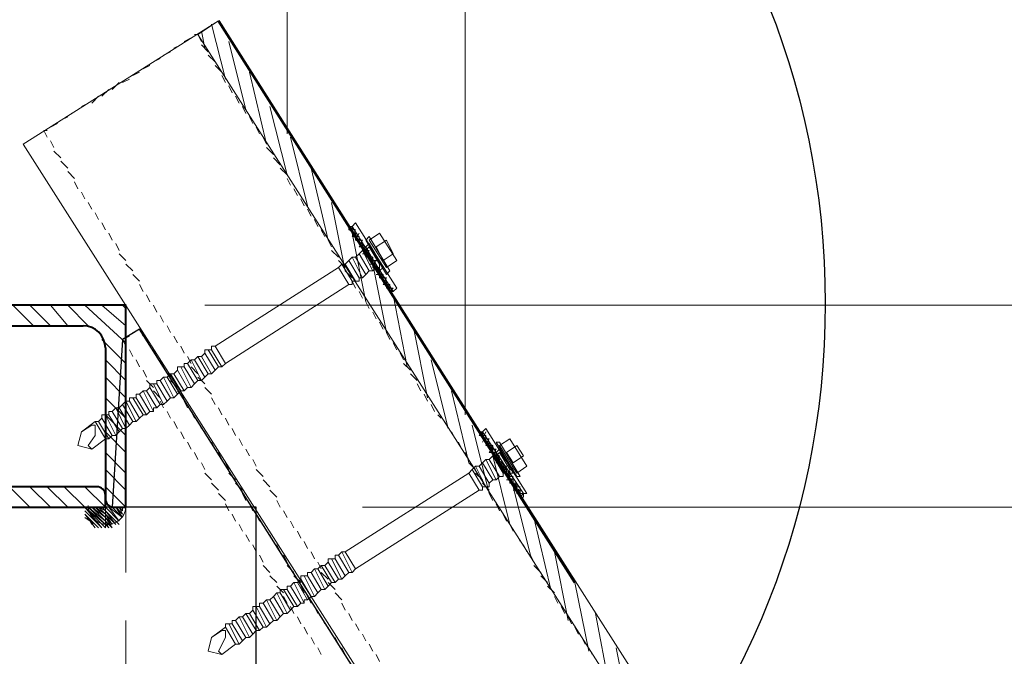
# Model space of a CAD drawing. Header units: millimetres. Extents: x 2063114 to 14983986, y -126020516 to 213791.
# Tile 303 of 656: x 2372741 to 2373490, y -1184405 to -1183921. Entities that reach past the tile are written whole.
import ezdxf

# ---------------------------------------------------------------- set-up
doc = ezdxf.new("R2010")
doc.units = ezdxf.units.MM
doc.layers.add('PDF2_Geometry', color=7, linetype='Continuous')

msp = doc.modelspace()

# ---------------------------------------------------------------- linework, layer by layer
at = {"layer": 'PDF2_Geometry', "linetype": 'ByBlock', "lineweight": 13}
for points in [[(2373080.12845, -1184221.39835), (2373080.12845, -1183168.1424), (2372944.56085, -1183168.1424), (2372944.56085, -1184007.61868)], [(2372866.34878, -1183937.22781), (2372871.56292, -1183934.62074)], [(2372874.16998, -1183932.01367), (2372876.77705, -1183932.01367), (2372879.38412, -1183937.22781)], [(2372858.52757, -1183942.44195), (2372863.74171, -1183939.83488)], [(2372879.38412, -1183939.83488), (2372884.59826, -1183945.04902)], [(2372842.88515, -1183952.87022), (2372848.09929, -1183950.26316)], [(2372850.70636, -1183947.65609), (2372855.9205, -1183945.04902)], [(2372884.59826, -1183947.65609), (2372889.8124, -1183952.87022)], [(2372835.06395, -1183958.08436), (2372840.27809, -1183955.47729)], [(2372889.8124, -1183955.47729), (2372895.02654, -1183960.69143)], [(2372827.24274, -1183963.2985), (2372832.45688, -1183960.69143)], [(2372895.02654, -1183963.2985), (2372897.63361, -1183968.51264)], [(2372811.60032, -1183973.72678), (2372816.81446, -1183968.51264)], [(2372819.42153, -1183968.51264), (2372824.63567, -1183965.90557)], [(2372900.24068, -1183971.11971), (2372902.84775, -1183976.33385)], [(2372795.95791, -1183984.15506), (2372801.17205, -1183978.94092)], [(2372803.77912, -1183978.94092), (2372808.99326, -1183973.72678)], [(2372905.45481, -1183978.94092), (2372908.06188, -1183984.15506)], [(2372788.1367, -1183986.76212), (2372793.35084, -1183984.15506)], [(2372910.66895, -1183986.76212), (2372913.27602, -1183991.97626)], [(2372772.49429, -1183997.1904), (2372777.70843, -1183994.58333)], [(2372780.31549, -1183991.97626), (2372785.52963, -1183989.36919)], [(2372915.88309, -1183994.58333), (2372918.49016, -1183999.79747)], [(2372764.67308, -1184002.40454), (2372769.88722, -1183999.79747)], [(2372921.09723, -1184002.40454), (2372923.7043, -1184007.61868)], [(2372762.06601, -1184010.22575), (2372759.45894, -1184005.01161), (2372762.06601, -1184005.01161)], [(2372767.28015, -1184018.04695), (2372764.67308, -1184012.83282)], [(2372926.31137, -1184010.22575), (2372928.91844, -1184015.43989)], [(2372772.49429, -1184025.86816), (2372767.28015, -1184020.65402)], [(2372928.91844, -1184018.04695), (2372934.13258, -1184023.26109)], [(2372777.70843, -1184033.68937), (2372772.49429, -1184028.47523)], [(2372934.13258, -1184025.86816), (2372939.34671, -1184031.0823)], [(2372782.92256, -1184041.51058), (2372777.70843, -1184036.29644)], [(2372939.34671, -1184033.68937), (2372944.56085, -1184038.90351)], [(2372785.52963, -1184049.33178), (2372782.92256, -1184044.11765)], [(2372944.56085, -1184041.51058), (2372947.16792, -1184046.72472)], [(2372790.74377, -1184057.15299), (2372788.1367, -1184051.93885)], [(2372949.77499, -1184049.33178), (2372952.38206, -1184054.54592)], [(2372795.95791, -1184064.9742), (2372793.35084, -1184059.76006)], [(2372954.98913, -1184057.15299), (2372957.5962, -1184062.36713)], [(2372801.17205, -1184072.79541), (2372798.56498, -1184067.58127)], [(2372960.20327, -1184064.9742), (2372962.81034, -1184070.18834)], [(2372806.38619, -1184080.61661), (2372803.77912, -1184075.40248)], [(2372965.41741, -1184072.79541), (2372968.02448, -1184078.00955)], [(2372811.60032, -1184088.43782), (2372808.99326, -1184083.22368)], [(2372970.63154, -1184080.61661), (2372973.23861, -1184085.83075)], [(2372816.81446, -1184096.25903), (2372814.20739, -1184091.04489)], [(2372975.84568, -1184088.43782), (2372978.45275, -1184093.65196)], [(2372822.0286, -1184104.08024), (2372816.81446, -1184098.8661)], [(2372978.45275, -1184096.25903), (2372983.66689, -1184101.47317)], [(2372827.24274, -1184111.90144), (2372822.0286, -1184106.68731)], [(2372983.66689, -1184104.08024), (2372988.88103, -1184109.29438)], [(2372832.45688, -1184119.72265), (2372827.24274, -1184114.50851)], [(2372988.88103, -1184111.90144), (2372994.09517, -1184117.11558)], [(2372835.06395, -1184127.54386), (2372832.45688, -1184122.32972)], [(2372994.09517, -1184119.72265), (2372996.70224, -1184124.93679)], [(2372999.30931, -1184127.54386), (2373001.91637, -1184132.758)], [(2372840.27809, -1184135.36507), (2372837.67102, -1184130.15093)], [(2373004.52344, -1184135.36507), (2373007.13051, -1184140.57921)], [(2372845.49222, -1184143.18627), (2372842.88515, -1184137.97214)], [(2373009.73758, -1184143.18627), (2373012.34465, -1184148.40041)], [(2372850.70636, -1184151.00748), (2372848.09929, -1184145.79334)], [(2373014.95172, -1184151.00748), (2373017.55879, -1184156.22162)], [(2372855.9205, -1184158.82869), (2372853.31343, -1184153.61455)], [(2373020.16586, -1184158.82869), (2373022.77293, -1184164.04283)], [(2372861.13464, -1184166.6499), (2372858.52757, -1184161.43576)], [(2373025.38, -1184166.6499), (2373027.98707, -1184171.86404)], [(2372866.34878, -1184174.4711), (2372863.74171, -1184169.25697)], [(2373030.59414, -1184174.4711), (2373033.2012, -1184179.68524)], [(2372871.56292, -1184182.29231), (2372868.95585, -1184177.07817)], [(2373033.2012, -1184182.29231), (2373038.41534, -1184187.50645)], [(2372876.77705, -1184190.11352), (2372871.56292, -1184184.89938)], [(2372881.99119, -1184197.93473), (2372876.77705, -1184192.72059)], [(2373038.41534, -1184190.11352), (2373043.62948, -1184195.32766)], [(2372887.20533, -1184205.75593), (2372881.99119, -1184200.5418)], [(2373043.62948, -1184197.93473), (2373046.23655, -1184203.14887)], [(2372889.8124, -1184213.57714), (2372887.20533, -1184208.363)], [(2373048.84362, -1184205.75593), (2373051.45069, -1184210.97007)], [(2372895.02654, -1184221.39835), (2372892.41947, -1184216.18421)], [(2373054.05776, -1184213.57714), (2373056.66483, -1184218.79128)], [(2372900.24068, -1184229.21956), (2372897.63361, -1184224.00542)], [(2373059.2719, -1184221.39835), (2373061.87897, -1184224.00542)], [(2373064.48603, -1184226.61249), (2373067.0931, -1184231.82663)], [(2372905.45481, -1184237.04076), (2372902.84775, -1184231.82663)], [(2373069.70017, -1184234.4337), (2373072.30724, -1184239.64783)], [(2372910.66895, -1184244.86197), (2372908.06188, -1184239.64783)], [(2373074.91431, -1184242.2549), (2373077.52138, -1184247.46904)], [(2372915.88309, -1184252.68318), (2372913.27602, -1184247.46904)], [(2372921.09723, -1184260.50439), (2372918.49016, -1184255.29025)], [(2373080.12845, -1184250.07611), (2373082.73552, -1184255.29025)], [(2372926.31137, -1184268.32559), (2372921.09723, -1184263.11146)], [(2373082.73552, -1184257.89732), (2373087.94966, -1184263.11146)], [(2372931.52551, -1184276.1468), (2372926.31137, -1184270.93266)], [(2373087.94966, -1184265.71853), (2373093.1638, -1184270.93266)], [(2372936.73964, -1184283.96801), (2372931.52551, -1184278.75387)], [(2373093.1638, -1184273.53973), (2373098.37793, -1184278.75387)], [(2372939.34671, -1184291.78922), (2372936.73964, -1184286.57508)], [(2373098.37793, -1184281.36094), (2373100.985, -1184286.57508)], [(2372944.56085, -1184299.61042), (2372941.95378, -1184294.39629)], [(2373103.59207, -1184289.18215), (2373106.19914, -1184294.39629)], [(2372949.77499, -1184307.43163), (2372947.16792, -1184302.21749)], [(2373108.80621, -1184297.00336), (2373111.41328, -1184302.21749)], [(2373114.02035, -1184304.82456), (2373116.62742, -1184310.0387)], [(2372954.98913, -1184315.25284), (2372952.38206, -1184310.0387)], [(2373119.23449, -1184312.64577), (2373121.84156, -1184317.85991)], [(2372960.20327, -1184323.07405), (2372957.5962, -1184317.85991)], [(2373124.44863, -1184320.46698), (2373127.05569, -1184325.68112)], [(2372965.41741, -1184330.89525), (2372962.81034, -1184325.68112)], [(2373129.66276, -1184328.28819), (2373132.26983, -1184333.50232)], [(2372970.63154, -1184338.71646), (2372968.02448, -1184333.50232)], [(2373132.26983, -1184336.10939), (2373137.48397, -1184341.32353)], [(2372975.84568, -1184346.53767), (2372970.63154, -1184341.32353)], [(2373137.48397, -1184343.9306), (2373142.69811, -1184349.14474)], [(2372981.05982, -1184354.35888), (2372975.84568, -1184349.14474)], [(2373142.69811, -1184351.75181), (2373147.91225, -1184356.96595)], [(2372986.27396, -1184362.18009), (2372981.05982, -1184356.96595)], [(2373147.91225, -1184359.57302), (2373150.51932, -1184364.78715)], [(2372988.88103, -1184370.00129), (2372986.27396, -1184364.78715)], [(2373153.12639, -1184367.39422), (2373155.73346, -1184372.60836)], [(2372994.09517, -1184377.8225), (2372991.4881, -1184372.60836)], [(2373158.34052, -1184375.21543), (2373160.94759, -1184380.42957)], [(2372999.30931, -1184385.64371), (2372996.70224, -1184380.42957)], [(2373163.55466, -1184383.03664), (2373166.16173, -1184388.25078)], [(2373004.52344, -1184393.46492), (2373001.91637, -1184388.25078)], [(2373168.7688, -1184390.85785), (2373171.37587, -1184396.07198)], [(2373009.73758, -1184401.28612), (2373007.13051, -1184396.07198)], [(2373173.98294, -1184398.67905), (2373176.59001, -1184403.89319)], [(2373014.95172, -1184409.10733), (2373012.34465, -1184403.89319)]]:
    msp.add_lwpolyline(points, dxfattribs=at)
for points in [[(2372892.41947, -1183921.58539), (2375207.49689, -1187558.44689), (2375058.89395, -1187654.90845), (2372743.81653, -1184015.43989)], [(2372892.41947, -1183921.58539), (2375207.49689, -1187558.44689), (2375191.85448, -1187568.87517), (2372876.77705, -1183932.01367)]]:
    msp.add_lwpolyline(points, close=True, dxfattribs=at)
at = {"layer": 'PDF2_Geometry', "linetype": 'ByBlock', "lineweight": 0}
for points in [[(2372897.63361, -1183965.90557), (2372887.20533, -1183924.19246)], [(2372881.99119, -1183942.44195), (2372879.38412, -1183929.4066)], [(2372913.27602, -1183989.36919), (2372900.24068, -1183937.22781)], [(2372928.91844, -1184015.43989), (2372915.88309, -1183960.69143)], [(2372944.56085, -1184038.90351), (2372931.52551, -1183986.76212)], [(2372960.20327, -1184062.36713), (2372947.16792, -1184010.22575)], [(2372975.84568, -1184088.43782), (2372962.81034, -1184033.68937)], [(2372988.88103, -1184111.90144), (2372978.45275, -1184059.76006)], [(2372991.4881, -1184078.00955), (2372991.4881, -1184080.61661)], [(2372996.70224, -1184080.61661), (2372994.09517, -1184085.83075), (2372999.30931, -1184085.83075), (2372994.09517, -1184083.22368), (2372996.70224, -1184083.22368), (2372991.4881, -1184080.61661), (2372996.70224, -1184080.61661), (2372991.4881, -1184078.00955), (2372994.09517, -1184078.00955)], [(2373004.52344, -1184135.36507), (2372994.09517, -1184083.22368)], [(2372999.30931, -1184085.83075), (2372996.70224, -1184085.83075), (2372996.70224, -1184083.22368), (2372996.70224, -1184088.43782), (2372999.30931, -1184083.22368)], [(2373001.91637, -1184088.43782), (2372999.30931, -1184093.65196), (2373004.52344, -1184093.65196), (2372999.30931, -1184091.04489), (2373001.91637, -1184091.04489), (2372996.70224, -1184088.43782)], [(2373001.91637, -1184088.43782), (2372996.70224, -1184088.43782), (2373001.91637, -1184088.43782)], [(2372999.30931, -1184085.83075), (2372999.30931, -1184091.04489), (2372999.30931, -1184085.83075)], [(2372999.30931, -1184088.43782), (2372999.30931, -1184091.04489)], [(2373007.13051, -1184096.25903), (2373004.52344, -1184101.47317), (2373004.52344, -1184096.25903), (2373001.91637, -1184093.65196), (2373001.91637, -1184091.04489), (2373001.91637, -1184096.25903), (2373004.52344, -1184093.65196), (2373004.52344, -1184098.8661), (2373004.52344, -1184093.65196)], [(2373007.13051, -1184096.25903), (2373001.91637, -1184096.25903), (2373007.13051, -1184096.25903)], [(2373001.91637, -1184098.8661), (2373007.13051, -1184098.8661), (2373004.52344, -1184098.8661), (2373009.73758, -1184101.47317), (2373004.52344, -1184101.47317)], [(2373007.13051, -1184093.65196), (2373014.95172, -1184106.68731), (2373007.13051, -1184093.65196)], [(2373009.73758, -1184104.08024), (2373007.13051, -1184101.47317), (2373007.13051, -1184098.8661), (2373007.13051, -1184104.08024), (2373009.73758, -1184101.47317), (2373009.73758, -1184106.68731), (2373009.73758, -1184104.08024), (2373009.73758, -1184109.29438), (2373012.34465, -1184104.08024), (2373007.13051, -1184104.08024), (2373012.34465, -1184106.68731), (2373007.13051, -1184106.68731)], [(2373020.16586, -1184158.82869), (2373009.73758, -1184106.68731), (2373012.34465, -1184106.68731)], [(2373012.34465, -1184106.68731), (2373012.34465, -1184111.90144), (2373012.34465, -1184106.68731)], [(2373014.95172, -1184109.29438), (2373009.73758, -1184109.29438), (2373014.95172, -1184109.29438)], [(2373012.34465, -1184111.90144), (2373014.95172, -1184109.29438), (2373014.95172, -1184114.50851), (2373014.95172, -1184111.90144), (2373014.95172, -1184117.11558), (2373017.55879, -1184114.50851), (2373017.55879, -1184119.72265), (2373017.55879, -1184117.11558), (2373014.95172, -1184114.50851)], [(2373012.34465, -1184109.29438), (2373014.95172, -1184111.90144), (2373012.34465, -1184111.90144), (2373017.55879, -1184114.50851), (2373012.34465, -1184114.50851)], [(2373020.16586, -1184117.11558), (2373014.95172, -1184117.11558), (2373020.16586, -1184119.72265), (2373017.55879, -1184119.72265), (2373020.16586, -1184119.72265)], [(2373020.16586, -1184117.11558), (2373017.55879, -1184122.32972), (2373020.16586, -1184117.11558)], [(2373017.55879, -1184119.72265), (2373022.77293, -1184122.32972), (2373017.55879, -1184122.32972)], [(2373035.80827, -1184184.89938), (2373025.38, -1184130.15093)], [(2372751.63773, -1184153.61455), (2372735.99532, -1184137.97214)], [(2372764.67308, -1184153.61455), (2372749.03066, -1184137.97214)], [(2372777.70843, -1184153.61455), (2372764.67308, -1184137.97214)], [(2372793.35084, -1184153.61455), (2372777.70843, -1184137.97214)], [(2372822.0286, -1184166.6499), (2372790.74377, -1184137.97214)], [(2372822.0286, -1184153.61455), (2372803.77912, -1184137.97214)], [(2372822.0286, -1184140.57921), (2372819.42153, -1184137.97214)], [(2372835.06395, -1184161.43576), (2372832.45688, -1184156.22162), (2372827.24274, -1184158.82869)], [(2373051.45069, -1184208.363), (2373041.02241, -1184156.22162)], [(2372822.0286, -1184182.29231), (2372803.77912, -1184164.04283)], [(2372824.63567, -1184161.43576), (2372819.42153, -1184164.04283), (2372822.0286, -1184169.25697)], [(2372840.27809, -1184169.25697), (2372837.67102, -1184164.04283)], [(2372824.63567, -1184171.86404), (2372827.24274, -1184177.07817)], [(2372845.49222, -1184177.07817), (2372842.88515, -1184171.86404)], [(2372822.0286, -1184195.32766), (2372806.38619, -1184179.68524)], [(2372829.84981, -1184179.68524), (2372832.45688, -1184184.89938)], [(2372850.70636, -1184184.89938), (2372848.09929, -1184179.68524)], [(2373067.0931, -1184231.82663), (2373054.05776, -1184179.68524)], [(2372835.06395, -1184187.50645), (2372837.67102, -1184192.72059)], [(2372855.9205, -1184192.72059), (2372853.31343, -1184187.50645)], [(2372822.0286, -1184208.363), (2372806.38619, -1184192.72059)], [(2372837.67102, -1184195.32766), (2372842.88515, -1184200.5418)], [(2372861.13464, -1184200.5418), (2372855.9205, -1184195.32766)], [(2372842.88515, -1184203.14887), (2372848.09929, -1184208.363)], [(2372866.34878, -1184208.363), (2372861.13464, -1184203.14887)], [(2373082.73552, -1184257.89732), (2373069.70017, -1184203.14887)], [(2372822.0286, -1184224.00542), (2372806.38619, -1184208.363)], [(2372848.09929, -1184210.97007), (2372850.70636, -1184216.18421)], [(2372868.95585, -1184216.18421), (2372866.34878, -1184210.97007)], [(2372853.31343, -1184218.79128), (2372855.9205, -1184224.00542)], [(2372874.16998, -1184224.00542), (2372871.56292, -1184218.79128)], [(2372788.1367, -1184234.4337), (2372798.56498, -1184226.61249), (2372806.38619, -1184239.64783), (2372795.95791, -1184247.46904)], [(2372822.0286, -1184237.04076), (2372806.38619, -1184221.39835)], [(2372858.52757, -1184226.61249), (2372861.13464, -1184231.82663)], [(2372879.38412, -1184231.82663), (2372876.77705, -1184226.61249)], [(2372822.0286, -1184250.07611), (2372806.38619, -1184234.4337)], [(2372863.74171, -1184234.4337), (2372866.34878, -1184239.64783)], [(2372884.59826, -1184239.64783), (2372881.99119, -1184234.4337)], [(2373098.37793, -1184281.36094), (2373085.34259, -1184229.21956)], [(2373095.77086, -1184234.4337), (2373093.1638, -1184239.64783), (2373093.1638, -1184234.4337), (2373090.55673, -1184234.4337), (2373095.77086, -1184237.04076), (2373090.55673, -1184237.04076), (2373093.1638, -1184234.4337), (2373093.1638, -1184237.04076), (2373095.77086, -1184237.04076)], [(2372868.95585, -1184242.2549), (2372871.56292, -1184247.46904)], [(2372889.8124, -1184247.46904), (2372887.20533, -1184242.2549)], [(2373093.1638, -1184242.2549), (2373095.77086, -1184237.04076), (2373095.77086, -1184242.2549), (2373095.77086, -1184239.64783), (2373093.1638, -1184239.64783), (2373098.37793, -1184239.64783), (2373095.77086, -1184244.86197), (2373100.985, -1184244.86197), (2373095.77086, -1184242.2549), (2373098.37793, -1184242.2549), (2373093.1638, -1184239.64783)], [(2373114.02035, -1184304.82456), (2373100.985, -1184252.68318), (2373106.19914, -1184252.68318), (2373100.985, -1184250.07611), (2373103.59207, -1184250.07611), (2373098.37793, -1184250.07611), (2373100.985, -1184244.86197), (2373098.37793, -1184247.46904), (2373098.37793, -1184242.2549), (2373098.37793, -1184244.86197), (2373100.985, -1184247.46904), (2373098.37793, -1184247.46904), (2373103.59207, -1184247.46904), (2373100.985, -1184252.68318), (2373100.985, -1184247.46904)], [(2373100.985, -1184244.86197), (2373100.985, -1184250.07611)], [(2372822.0286, -1184265.71853), (2372806.38619, -1184250.07611)], [(2372874.16998, -1184250.07611), (2372876.77705, -1184255.29025)], [(2372895.02654, -1184255.29025), (2372892.41947, -1184250.07611)], [(2372822.0286, -1184278.75387), (2372806.38619, -1184263.11146)], [(2372879.38412, -1184257.89732), (2372881.99119, -1184263.11146)], [(2372900.24068, -1184263.11146), (2372897.63361, -1184257.89732)], [(2373111.41328, -1184260.50439), (2373106.19914, -1184260.50439), (2373111.41328, -1184260.50439)], [(2373111.41328, -1184260.50439), (2373108.80621, -1184265.71853), (2373114.02035, -1184265.71853), (2373108.80621, -1184263.11146), (2373111.41328, -1184263.11146), (2373108.80621, -1184260.50439), (2373108.80621, -1184263.11146)], [(2373114.02035, -1184268.32559), (2373111.41328, -1184265.71853), (2373111.41328, -1184263.11146), (2373111.41328, -1184268.32559), (2373114.02035, -1184265.71853), (2373114.02035, -1184270.93266), (2373114.02035, -1184268.32559), (2373114.02035, -1184273.53973), (2373116.62742, -1184268.32559), (2373111.41328, -1184268.32559), (2373116.62742, -1184270.93266), (2373111.41328, -1184270.93266)], [(2372881.99119, -1184265.71853), (2372887.20533, -1184270.93266)], [(2372905.45481, -1184270.93266), (2372900.24068, -1184265.71853)], [(2373116.62742, -1184270.93266), (2373114.02035, -1184270.93266)], [(2373116.62742, -1184270.93266), (2373116.62742, -1184276.1468), (2373116.62742, -1184270.93266)], [(2372733.38825, -1184276.1468), (2372749.03066, -1184291.78922)], [(2372749.03066, -1184276.1468), (2372764.67308, -1184291.78922)], [(2372762.06601, -1184276.1468), (2372777.70843, -1184291.78922)], [(2372775.10136, -1184276.1468), (2372790.74377, -1184291.78922), (2372806.38619, -1184291.78922), (2372806.38619, -1184307.43163), (2372806.38619, -1184291.78922)], [(2372790.74377, -1184276.1468), (2372806.38619, -1184291.78922), (2372803.77912, -1184291.78922), (2372806.38619, -1184294.39629), (2372803.77912, -1184291.78922), (2372806.38619, -1184294.39629), (2372801.17205, -1184291.78922), (2372806.38619, -1184297.00336), (2372801.17205, -1184291.78922), (2372806.38619, -1184297.00336), (2372798.56498, -1184291.78922)], [(2372819.42153, -1184291.78922), (2372822.0286, -1184291.78922), (2372806.38619, -1184276.1468)], [(2372887.20533, -1184273.53973), (2372892.41947, -1184278.75387)], [(2372910.66895, -1184278.75387), (2372905.45481, -1184273.53973)], [(2373119.23449, -1184273.53973), (2373114.02035, -1184273.53973), (2373119.23449, -1184273.53973)], [(2373129.66276, -1184328.28819), (2373116.62742, -1184276.1468), (2373119.23449, -1184273.53973), (2373119.23449, -1184278.75387), (2373119.23449, -1184276.1468), (2373119.23449, -1184281.36094), (2373121.84156, -1184278.75387), (2373121.84156, -1184283.96801), (2373121.84156, -1184278.75387)], [(2373119.23449, -1184276.1468), (2373116.62742, -1184273.53973)], [(2373121.84156, -1184276.1468), (2373116.62742, -1184276.1468), (2373121.84156, -1184278.75387), (2373116.62742, -1184278.75387)], [(2373121.84156, -1184281.36094), (2373119.23449, -1184278.75387)], [(2372892.41947, -1184281.36094), (2372897.63361, -1184286.57508)], [(2372913.27602, -1184286.57508), (2372910.66895, -1184281.36094)], [(2373124.44863, -1184281.36094), (2373119.23449, -1184281.36094), (2373124.44863, -1184281.36094)], [(2372811.60032, -1184307.43163), (2372806.38619, -1184302.21749), (2372811.60032, -1184307.43163), (2372806.38619, -1184299.61042), (2372811.60032, -1184304.82456), (2372806.38619, -1184299.61042), (2372798.56498, -1184291.78922), (2372806.38619, -1184299.61042), (2372795.95791, -1184291.78922), (2372806.38619, -1184302.21749), (2372795.95791, -1184291.78922), (2372806.38619, -1184302.21749), (2372793.35084, -1184291.78922), (2372806.38619, -1184304.82456), (2372793.35084, -1184291.78922), (2372806.38619, -1184304.82456), (2372790.74377, -1184291.78922), (2372806.38619, -1184307.43163), (2372790.74377, -1184291.78922), (2372803.77912, -1184307.43163), (2372790.74377, -1184294.39629), (2372803.77912, -1184307.43163), (2372790.74377, -1184294.39629)], [(2372816.81446, -1184302.21749), (2372806.38619, -1184291.78922), (2372816.81446, -1184302.21749), (2372806.38619, -1184291.78922), (2372816.81446, -1184302.21749), (2372806.38619, -1184291.78922), (2372822.0286, -1184291.78922), (2372822.0286, -1184341.32353)], [(2372811.60032, -1184304.82456), (2372806.38619, -1184297.00336), (2372814.20739, -1184304.82456), (2372806.38619, -1184297.00336), (2372814.20739, -1184304.82456), (2372806.38619, -1184294.39629), (2372814.20739, -1184304.82456), (2372806.38619, -1184294.39629), (2372816.81446, -1184304.82456)], [(2372816.81446, -1184302.21749), (2372808.99326, -1184291.78922), (2372816.81446, -1184302.21749)], [(2372808.99326, -1184291.78922), (2372819.42153, -1184299.61042), (2372811.60032, -1184291.78922), (2372819.42153, -1184299.61042), (2372811.60032, -1184291.78922), (2372819.42153, -1184299.61042), (2372814.20739, -1184291.78922), (2372819.42153, -1184297.00336), (2372814.20739, -1184291.78922), (2372819.42153, -1184297.00336), (2372816.81446, -1184291.78922), (2372819.42153, -1184297.00336)], [(2372897.63361, -1184289.18215), (2372900.24068, -1184294.39629)], [(2372918.49016, -1184294.39629), (2372915.88309, -1184289.18215)], [(2372798.56498, -1184307.43163), (2372790.74377, -1184297.00336), (2372801.17205, -1184307.43163), (2372790.74377, -1184297.00336)], [(2372798.56498, -1184304.82456), (2372790.74377, -1184299.61042)], [(2372795.95791, -1184304.82456), (2372793.35084, -1184299.61042)], [(2372902.84775, -1184297.00336), (2372905.45481, -1184302.21749)], [(2372923.7043, -1184302.21749), (2372921.09723, -1184297.00336)], [(2373145.30518, -1184354.35888), (2373132.26983, -1184299.61042)], [(2372806.38619, -1184307.43163), (2372806.38619, -1184304.82456), (2372806.38619, -1184307.43163)], [(2372908.06188, -1184304.82456), (2372910.66895, -1184310.0387)], [(2372928.91844, -1184310.0387), (2372926.31137, -1184304.82456)], [(2372913.27602, -1184312.64577), (2372915.88309, -1184317.85991)], [(2372934.13258, -1184317.85991), (2372931.52551, -1184312.64577)], [(2372918.49016, -1184320.46698), (2372921.09723, -1184325.68112)], [(2372939.34671, -1184325.68112), (2372936.73964, -1184320.46698)], [(2372923.7043, -1184328.28819), (2372926.31137, -1184333.50232)], [(2372944.56085, -1184333.50232), (2372941.95378, -1184328.28819)], [(2373158.34052, -1184377.8225), (2373147.91225, -1184325.68112)], [(2372926.31137, -1184336.10939), (2372931.52551, -1184341.32353)], [(2372949.77499, -1184341.32353), (2372944.56085, -1184336.10939)], [(2372931.52551, -1184343.9306), (2372936.73964, -1184349.14474)], [(2372954.98913, -1184349.14474), (2372949.77499, -1184343.9306)], [(2372936.73964, -1184351.75181), (2372941.95378, -1184356.96595)], [(2372957.5962, -1184356.96595), (2372954.98913, -1184351.75181)], [(2373173.98294, -1184401.28612), (2373163.55466, -1184349.14474)], [(2372941.95378, -1184359.57302), (2372944.56085, -1184364.78715)], [(2372962.81034, -1184364.78715), (2372960.20327, -1184359.57302)], [(2372947.16792, -1184367.39422), (2372949.77499, -1184372.60836)], [(2372968.02448, -1184372.60836), (2372965.41741, -1184367.39422)], [(2372952.38206, -1184375.21543), (2372954.98913, -1184380.42957)], [(2372973.23861, -1184380.42957), (2372970.63154, -1184375.21543)], [(2373189.62535, -1184427.35681), (2373179.19708, -1184372.60836)], [(2372822.0286, -1184427.35681), (2372822.0286, -1184377.8225)], [(2372887.20533, -1184390.85785), (2372897.63361, -1184383.03664), (2372905.45481, -1184396.07198), (2372895.02654, -1184403.89319)], [(2372957.5962, -1184383.03664), (2372960.20327, -1184388.25078)], [(2372978.45275, -1184388.25078), (2372975.84568, -1184383.03664)], [(2372962.81034, -1184390.85785), (2372965.41741, -1184396.07198)], [(2372983.66689, -1184396.07198), (2372981.05982, -1184390.85785)], [(2372968.02448, -1184398.67905), (2372970.63154, -1184403.89319)], [(2372988.88103, -1184403.89319), (2372986.27396, -1184398.67905)], [(2373205.26777, -1184450.82044), (2373194.83949, -1184398.67905)]]:
    msp.add_lwpolyline(points, dxfattribs=at)
at = {"layer": 'PDF2_Geometry', "linetype": 'ByBlock', "lineweight": 60}
msp.add_lwpolyline([(2373163.55466, -1184349.14474), (2372892.41947, -1183921.58539)], dxfattribs=at)
at = {"layer": 'PDF2_Geometry', "linetype": 'ByBlock', "lineweight": 0}
for points in [[(2372994.09517, -1184078.00955), (2373025.38, -1184127.54386), (2373027.98707, -1184124.93679), (2372996.70224, -1184075.40248)], [(2372991.4881, -1184078.00955), (2373022.77293, -1184127.54386), (2373025.38, -1184127.54386), (2372994.09517, -1184078.00955)], [(2372994.09517, -1184080.61661), (2372994.09517, -1184078.00955), (2372994.09517, -1184083.22368)], [(2373007.13051, -1184088.43782), (2373020.16586, -1184109.29438), (2373027.98707, -1184104.08024), (2373014.95172, -1184083.22368)], [(2373004.52344, -1184088.43782), (2373020.16586, -1184114.50851), (2373022.77293, -1184111.90144), (2373007.13051, -1184085.83075)], [(2373014.95172, -1184111.90144), (2373017.55879, -1184109.29438), (2373007.13051, -1184091.04489), (2373004.52344, -1184093.65196)], [(2373012.34465, -1184093.65196), (2373017.55879, -1184104.08024), (2373025.38, -1184098.8661), (2373020.16586, -1184088.43782)], [(2372996.70224, -1184101.47317), (2373004.52344, -1184114.50851), (2373007.13051, -1184111.90144), (2372999.30931, -1184098.8661)], [(2373001.91637, -1184096.25903), (2372999.30931, -1184098.8661), (2373007.13051, -1184111.90144), (2373009.73758, -1184111.90144)], [(2373012.34465, -1184111.90144), (2373014.95172, -1184111.90144), (2373004.52344, -1184093.65196), (2373001.91637, -1184093.65196)], [(2373001.91637, -1184096.25903), (2373009.73758, -1184111.90144), (2373012.34465, -1184109.29438), (2373004.52344, -1184096.25903)], [(2373007.13051, -1184093.65196), (2373004.52344, -1184096.25903), (2373012.34465, -1184109.29438), (2373014.95172, -1184109.29438), (2373014.95172, -1184106.68731)], [(2372986.27396, -1184106.68731), (2372983.66689, -1184109.29438), (2372991.4881, -1184122.32972), (2372994.09517, -1184122.32972), (2372994.09517, -1184119.72265)], [(2372986.27396, -1184106.68731), (2372994.09517, -1184119.72265), (2372996.70224, -1184119.72265), (2372988.88103, -1184106.68731)], [(2372991.4881, -1184104.08024), (2372988.88103, -1184106.68731), (2372996.70224, -1184119.72265), (2372999.30931, -1184119.72265), (2372999.30931, -1184117.11558)], [(2372991.4881, -1184104.08024), (2372999.30931, -1184117.11558), (2373001.91637, -1184117.11558), (2372994.09517, -1184101.47317)], [(2372996.70224, -1184101.47317), (2372994.09517, -1184101.47317), (2373001.91637, -1184117.11558), (2373004.52344, -1184114.50851)], [(2372889.8124, -1184169.25697), (2372897.63361, -1184182.29231), (2372991.4881, -1184122.32972), (2372983.66689, -1184109.29438)], [(2373020.16586, -1184122.32972), (2373020.16586, -1184119.72265), (2373020.16586, -1184124.93679), (2373022.77293, -1184122.32972), (2373022.77293, -1184127.54386), (2373022.77293, -1184124.93679)], [(2373022.77293, -1184127.54386), (2373025.38, -1184127.54386), (2373020.16586, -1184124.93679), (2373025.38, -1184124.93679)], [(2372879.38412, -1184177.07817), (2372887.20533, -1184190.11352), (2372889.8124, -1184187.50645), (2372881.99119, -1184174.4711)], [(2372881.99119, -1184171.86404), (2372881.99119, -1184174.4711), (2372889.8124, -1184187.50645), (2372892.41947, -1184184.89938), (2372884.59826, -1184171.86404)], [(2372884.59826, -1184171.86404), (2372892.41947, -1184184.89938), (2372895.02654, -1184184.89938), (2372887.20533, -1184171.86404)], [(2372887.20533, -1184169.25697), (2372887.20533, -1184171.86404), (2372895.02654, -1184184.89938), (2372897.63361, -1184182.29231), (2372889.8124, -1184169.25697)], [(2372866.34878, -1184182.29231), (2372866.34878, -1184184.89938), (2372874.16998, -1184197.93473), (2372876.77705, -1184195.32766), (2372868.95585, -1184182.29231)], [(2372868.95585, -1184182.29231), (2372876.77705, -1184195.32766), (2372879.38412, -1184195.32766), (2372871.56292, -1184179.68524)], [(2372871.56292, -1184179.68524), (2372879.38412, -1184195.32766), (2372881.99119, -1184192.72059), (2372874.16998, -1184179.68524)], [(2372874.16998, -1184179.68524), (2372881.99119, -1184192.72059), (2372884.59826, -1184190.11352), (2372876.77705, -1184177.07817)], [(2372876.77705, -1184177.07817), (2372884.59826, -1184190.11352), (2372887.20533, -1184190.11352), (2372879.38412, -1184177.07817)], [(2372858.52757, -1184190.11352), (2372866.34878, -1184203.14887), (2372868.95585, -1184200.5418), (2372861.13464, -1184187.50645)], [(2372861.13464, -1184184.89938), (2372861.13464, -1184187.50645), (2372868.95585, -1184200.5418), (2372871.56292, -1184200.5418), (2372863.74171, -1184184.89938)], [(2372863.74171, -1184184.89938), (2372871.56292, -1184200.5418), (2372874.16998, -1184197.93473), (2372866.34878, -1184184.89938)], [(2372845.49222, -1184195.32766), (2372845.49222, -1184197.93473), (2372853.31343, -1184210.97007), (2372855.9205, -1184208.363), (2372848.09929, -1184195.32766)], [(2372848.09929, -1184195.32766), (2372855.9205, -1184208.363), (2372858.52757, -1184208.363), (2372850.70636, -1184192.72059)], [(2372850.70636, -1184192.72059), (2372858.52757, -1184208.363), (2372861.13464, -1184205.75593), (2372853.31343, -1184192.72059)], [(2372853.31343, -1184192.72059), (2372861.13464, -1184205.75593), (2372863.74171, -1184203.14887), (2372855.9205, -1184190.11352)], [(2372855.9205, -1184190.11352), (2372863.74171, -1184203.14887), (2372866.34878, -1184203.14887), (2372858.52757, -1184190.11352)], [(2372832.45688, -1184205.75593), (2372840.27809, -1184218.79128), (2372842.88515, -1184218.79128), (2372835.06395, -1184203.14887)], [(2372835.06395, -1184203.14887), (2372842.88515, -1184218.79128), (2372842.88515, -1184216.18421), (2372845.49222, -1184216.18421), (2372837.67102, -1184203.14887)], [(2372837.67102, -1184203.14887), (2372845.49222, -1184216.18421), (2372848.09929, -1184213.57714), (2372840.27809, -1184200.5418)], [(2372840.27809, -1184197.93473), (2372840.27809, -1184200.5418), (2372848.09929, -1184213.57714), (2372850.70636, -1184213.57714), (2372842.88515, -1184197.93473)], [(2372842.88515, -1184197.93473), (2372850.70636, -1184213.57714), (2372853.31343, -1184210.97007), (2372845.49222, -1184197.93473)], [(2372819.42153, -1184213.57714), (2372827.24274, -1184226.61249), (2372829.84981, -1184226.61249), (2372822.0286, -1184210.97007)], [(2372822.0286, -1184210.97007), (2372829.84981, -1184226.61249), (2372832.45688, -1184224.00542), (2372824.63567, -1184210.97007)], [(2372824.63567, -1184208.363), (2372824.63567, -1184210.97007), (2372832.45688, -1184224.00542), (2372835.06395, -1184221.39835), (2372827.24274, -1184208.363)], [(2372827.24274, -1184208.363), (2372835.06395, -1184221.39835), (2372837.67102, -1184221.39835), (2372829.84981, -1184208.363)], [(2372829.84981, -1184205.75593), (2372829.84981, -1184208.363), (2372837.67102, -1184221.39835), (2372840.27809, -1184218.79128), (2372832.45688, -1184205.75593)], [(2372808.99326, -1184218.79128), (2372808.99326, -1184221.39835), (2372816.81446, -1184234.4337), (2372819.42153, -1184231.82663), (2372811.60032, -1184218.79128)], [(2372811.60032, -1184218.79128), (2372819.42153, -1184231.82663), (2372822.0286, -1184231.82663), (2372814.20739, -1184216.18421)], [(2372814.20739, -1184216.18421), (2372822.0286, -1184231.82663), (2372824.63567, -1184229.21956), (2372816.81446, -1184216.18421)], [(2372816.81446, -1184216.18421), (2372824.63567, -1184229.21956), (2372827.24274, -1184226.61249), (2372819.42153, -1184213.57714)], [(2372798.56498, -1184226.61249), (2372806.38619, -1184239.64783), (2372808.99326, -1184239.64783), (2372801.17205, -1184226.61249)], [(2372801.17205, -1184226.61249), (2372808.99326, -1184239.64783), (2372811.60032, -1184237.04076), (2372803.77912, -1184224.00542)], [(2372803.77912, -1184221.39835), (2372803.77912, -1184224.00542), (2372811.60032, -1184237.04076), (2372814.20739, -1184237.04076), (2372806.38619, -1184221.39835)], [(2372806.38619, -1184221.39835), (2372814.20739, -1184237.04076), (2372816.81446, -1184234.4337), (2372808.99326, -1184221.39835)], [(2372788.1367, -1184234.4337), (2372785.52963, -1184244.86197), (2372795.95791, -1184247.46904), (2372793.35084, -1184244.86197), (2372798.56498, -1184237.04076), (2372798.56498, -1184229.21956), (2372795.95791, -1184229.21956)], [(2373090.55673, -1184234.4337), (2373121.84156, -1184283.96801), (2373124.44863, -1184281.36094), (2373093.1638, -1184234.4337)], [(2373093.1638, -1184234.4337), (2373124.44863, -1184281.36094), (2373127.05569, -1184281.36094), (2373095.77086, -1184231.82663)], [(2373103.59207, -1184242.2549), (2373119.23449, -1184268.32559), (2373121.84156, -1184268.32559), (2373106.19914, -1184242.2549)], [(2373106.19914, -1184244.86197), (2373119.23449, -1184265.71853), (2373127.05569, -1184260.50439), (2373114.02035, -1184239.64783)], [(2373114.02035, -1184265.71853), (2373116.62742, -1184265.71853), (2373106.19914, -1184247.46904), (2373103.59207, -1184250.07611)], [(2373111.41328, -1184250.07611), (2373116.62742, -1184257.89732), (2373124.44863, -1184252.68318), (2373119.23449, -1184244.86197)], [(2373095.77086, -1184255.29025), (2373093.1638, -1184257.89732), (2373100.985, -1184270.93266), (2373103.59207, -1184270.93266)], [(2373095.77086, -1184255.29025), (2373103.59207, -1184270.93266), (2373106.19914, -1184268.32559), (2373098.37793, -1184255.29025)], [(2373100.985, -1184252.68318), (2373098.37793, -1184255.29025), (2373106.19914, -1184268.32559), (2373108.80621, -1184268.32559), (2373108.80621, -1184265.71853)], [(2373111.41328, -1184268.32559), (2373114.02035, -1184265.71853), (2373103.59207, -1184250.07611), (2373100.985, -1184250.07611)], [(2373100.985, -1184252.68318), (2373108.80621, -1184265.71853), (2373111.41328, -1184265.71853), (2373103.59207, -1184252.68318)], [(2373106.19914, -1184250.07611), (2373103.59207, -1184252.68318), (2373111.41328, -1184265.71853), (2373114.02035, -1184265.71853), (2373114.02035, -1184263.11146)], [(2373103.59207, -1184257.89732), (2373108.80621, -1184257.89732), (2373103.59207, -1184255.29025), (2373106.19914, -1184255.29025), (2373103.59207, -1184252.68318), (2373103.59207, -1184250.07611), (2373103.59207, -1184255.29025), (2373106.19914, -1184252.68318)], [(2373106.19914, -1184250.07611), (2373114.02035, -1184263.11146), (2373116.62742, -1184263.11146)], [(2373106.19914, -1184257.89732), (2373106.19914, -1184255.29025), (2373106.19914, -1184260.50439), (2373108.80621, -1184257.89732), (2373108.80621, -1184263.11146), (2373108.80621, -1184257.89732)], [(2373085.34259, -1184263.11146), (2373082.73552, -1184265.71853), (2373090.55673, -1184278.75387), (2373093.1638, -1184278.75387), (2373093.1638, -1184276.1468)], [(2373085.34259, -1184263.11146), (2373093.1638, -1184276.1468), (2373095.77086, -1184276.1468), (2373087.94966, -1184260.50439)], [(2373090.55673, -1184260.50439), (2373087.94966, -1184260.50439), (2373095.77086, -1184276.1468), (2373098.37793, -1184276.1468), (2373098.37793, -1184273.53973)], [(2373090.55673, -1184260.50439), (2373098.37793, -1184273.53973), (2373100.985, -1184270.93266), (2373093.1638, -1184257.89732)], [(2372988.88103, -1184325.68112), (2372996.70224, -1184338.71646), (2373090.55673, -1184278.75387), (2373082.73552, -1184265.71853)], [(2373121.84156, -1184283.96801), (2373124.44863, -1184281.36094), (2373124.44863, -1184283.96801)], [(2372819.42153, -1184294.39629), (2372816.81446, -1184291.78922), (2372819.42153, -1184294.39629), (2372819.42153, -1184291.78922)], [(2372808.99326, -1184307.43163), (2372806.38619, -1184304.82456), (2372808.99326, -1184307.43163), (2372806.38619, -1184302.21749)], [(2372975.84568, -1184330.89525), (2372975.84568, -1184333.50232), (2372983.66689, -1184346.53767), (2372986.27396, -1184346.53767), (2372978.45275, -1184330.89525)], [(2372978.45275, -1184330.89525), (2372986.27396, -1184346.53767), (2372988.88103, -1184343.9306), (2372981.05982, -1184330.89525)], [(2372981.05982, -1184328.28819), (2372981.05982, -1184330.89525), (2372988.88103, -1184343.9306), (2372991.4881, -1184341.32353), (2372983.66689, -1184328.28819)], [(2372983.66689, -1184328.28819), (2372991.4881, -1184341.32353), (2372994.09517, -1184341.32353), (2372986.27396, -1184325.68112)], [(2372986.27396, -1184325.68112), (2372994.09517, -1184341.32353), (2372996.70224, -1184338.71646), (2372988.88103, -1184325.68112)], [(2372962.81034, -1184341.32353), (2372970.63154, -1184354.35888), (2372973.23861, -1184354.35888), (2372965.41741, -1184338.71646)], [(2372965.41741, -1184338.71646), (2372973.23861, -1184354.35888), (2372975.84568, -1184351.75181), (2372968.02448, -1184338.71646)], [(2372968.02448, -1184338.71646), (2372975.84568, -1184351.75181), (2372978.45275, -1184349.14474), (2372970.63154, -1184336.10939)], [(2372970.63154, -1184336.10939), (2372978.45275, -1184349.14474), (2372981.05982, -1184349.14474), (2372973.23861, -1184336.10939)], [(2372973.23861, -1184336.10939), (2372981.05982, -1184349.14474), (2372983.66689, -1184346.53767), (2372975.84568, -1184333.50232)], [(2372952.38206, -1184349.14474), (2372960.20327, -1184362.18009), (2372962.81034, -1184359.57302), (2372954.98913, -1184346.53767)], [(2372954.98913, -1184343.9306), (2372954.98913, -1184346.53767), (2372962.81034, -1184359.57302), (2372965.41741, -1184359.57302), (2372957.5962, -1184343.9306)], [(2372957.5962, -1184343.9306), (2372965.41741, -1184359.57302), (2372968.02448, -1184356.96595), (2372960.20327, -1184343.9306)], [(2372960.20327, -1184341.32353), (2372960.20327, -1184343.9306), (2372968.02448, -1184356.96595), (2372970.63154, -1184354.35888), (2372962.81034, -1184341.32353)], [(2372939.34671, -1184354.35888), (2372939.34671, -1184356.96595), (2372947.16792, -1184370.00129), (2372949.77499, -1184367.39422), (2372941.95378, -1184354.35888)], [(2372941.95378, -1184354.35888), (2372949.77499, -1184367.39422), (2372952.38206, -1184367.39422), (2372944.56085, -1184354.35888)], [(2372944.56085, -1184351.75181), (2372944.56085, -1184354.35888), (2372952.38206, -1184367.39422), (2372954.98913, -1184364.78715), (2372947.16792, -1184351.75181)], [(2372947.16792, -1184351.75181), (2372954.98913, -1184364.78715), (2372957.5962, -1184364.78715), (2372949.77499, -1184349.14474)], [(2372949.77499, -1184349.14474), (2372957.5962, -1184364.78715), (2372957.5962, -1184362.18009), (2372960.20327, -1184362.18009), (2372952.38206, -1184349.14474)], [(2372926.31137, -1184364.78715), (2372934.13258, -1184377.8225), (2372936.73964, -1184377.8225), (2372928.91844, -1184362.18009)], [(2372928.91844, -1184362.18009), (2372936.73964, -1184377.8225), (2372939.34671, -1184375.21543), (2372931.52551, -1184362.18009)], [(2372931.52551, -1184362.18009), (2372939.34671, -1184375.21543), (2372941.95378, -1184372.60836), (2372934.13258, -1184359.57302)], [(2372934.13258, -1184359.57302), (2372941.95378, -1184372.60836), (2372944.56085, -1184372.60836), (2372936.73964, -1184356.96595)], [(2372936.73964, -1184356.96595), (2372944.56085, -1184372.60836), (2372947.16792, -1184370.00129), (2372939.34671, -1184356.96595)], [(2372918.49016, -1184367.39422), (2372918.49016, -1184370.00129), (2372926.31137, -1184383.03664), (2372928.91844, -1184383.03664), (2372921.09723, -1184367.39422)], [(2372921.09723, -1184367.39422), (2372928.91844, -1184383.03664), (2372931.52551, -1184380.42957), (2372923.7043, -1184367.39422)], [(2372923.7043, -1184364.78715), (2372923.7043, -1184367.39422), (2372931.52551, -1184380.42957), (2372934.13258, -1184377.8225), (2372926.31137, -1184364.78715)], [(2372905.45481, -1184377.8225), (2372913.27602, -1184390.85785), (2372915.88309, -1184390.85785), (2372908.06188, -1184375.21543)], [(2372908.06188, -1184375.21543), (2372915.88309, -1184390.85785), (2372918.49016, -1184388.25078), (2372910.66895, -1184375.21543)], [(2372910.66895, -1184375.21543), (2372918.49016, -1184388.25078), (2372921.09723, -1184385.64371), (2372913.27602, -1184372.60836)], [(2372913.27602, -1184372.60836), (2372921.09723, -1184385.64371), (2372923.7043, -1184385.64371), (2372915.88309, -1184372.60836)], [(2372915.88309, -1184372.60836), (2372923.7043, -1184385.64371), (2372926.31137, -1184383.03664), (2372918.49016, -1184370.00129)], [(2372897.63361, -1184380.42957), (2372897.63361, -1184383.03664), (2372905.45481, -1184396.07198), (2372908.06188, -1184396.07198), (2372900.24068, -1184380.42957)], [(2372900.24068, -1184380.42957), (2372908.06188, -1184396.07198), (2372910.66895, -1184393.46492), (2372902.84775, -1184380.42957)], [(2372902.84775, -1184377.8225), (2372902.84775, -1184380.42957), (2372910.66895, -1184393.46492), (2372913.27602, -1184390.85785), (2372905.45481, -1184377.8225)], [(2372887.20533, -1184390.85785), (2372884.59826, -1184401.28612), (2372895.02654, -1184403.89319), (2372892.41947, -1184401.28612), (2372897.63361, -1184390.85785), (2372897.63361, -1184385.64371), (2372895.02654, -1184385.64371)]]:
    msp.add_lwpolyline(points, close=True, dxfattribs=at)
at = {"layer": 'PDF2_Geometry', "linetype": 'ByBlock', "lineweight": 40}
for points in [[(2372659.08678, -1184137.97214), (2372652.56911, -1184137.97214), (2372652.56911, -1184291.78922), (2372806.38619, -1184291.78922), (2372806.38619, -1184281.36094)], [(2372811.60032, -1184291.78922), (2372822.0286, -1184291.78922), (2372822.0286, -1184137.97214), (2372665.60445, -1184137.97214), (2372665.60445, -1184148.40041)], [(2372676.12563, -1184153.61455), (2372789.41826, -1184153.61454)], [(2372806.38619, -1184170.5605), (2372806.38619, -1184286.57508)], [(2372799.86851, -1184276.15937), (2372683.85394, -1184276.1468)]]:
    msp.add_lwpolyline(points, dxfattribs=at)
at = {"layer": 'PDF2_Geometry', "linetype": 'ByBlock', "lineweight": 18}
for points in [[(2372881.99119, -1184137.97214), (2376675.27684, -1184137.97214)], [(2373001.91637, -1184291.78922), (2376179.9337, -1184291.78922)]]:
    msp.add_lwpolyline(points, dxfattribs=at)
at = {"layer": 'PDF2_Geometry', "linetype": 'ByBlock', "lineweight": 25}
msp.add_lwpolyline([(2375053.67981, -1187675.765), (2372832.45688, -1184156.22162), (2372819.42153, -1184164.04283), (2372811.60032, -1184291.78922)], dxfattribs=at)
msp.add_lwpolyline([(2372550.89341, -1184291.78922), (2372550.89341, -1184414.32147), (2372921.09723, -1184414.32147), (2372921.09723, -1184291.78922)], close=True, dxfattribs=at)
at = {"layer": 'PDF2_Geometry', "linetype": 'ByBlock', "lineweight": 0}
msp.add_lwpolyline([(2372793.35084, -1184290.48568, 0.414772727), (2372807.68972, -1184304.82456, 0.414772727), (2372822.0286, -1184290.48568)], format="xyb", dxfattribs=at)
at = {"layer": 'PDF2_Geometry', "linetype": 'ByBlock', "lineweight": 18}
msp.add_lwpolyline([(2376675.27684, -1184291.78922), (2373001.91637, -1184291.78922)], close=True, dxfattribs=at)
at = {"layer": 'PDF2_Geometry', "linetype": 'ByBlock', "lineweight": 25}
msp.add_circle((2372737.33108, -1184136.63637), 616.53963, dxfattribs=at)
at = {"layer": 'PDF2_Geometry', "linetype": 'ByBlock', "lineweight": 40}
for centre, radius, start, end in [((2372789.41845, -1184170.58229), 16.96775, 0.07357503, 89.926425), ((2372799.84938, -1184282.69618), 6.53683, 0.16770508, 89.83229495), ((2372812.92299, -1184285.25241), 6.53683, 180.16770505, 269.83229498)]:
    msp.add_arc(centre, radius, start, end, dxfattribs=at)

doc.saveas('drawing.dxf')
